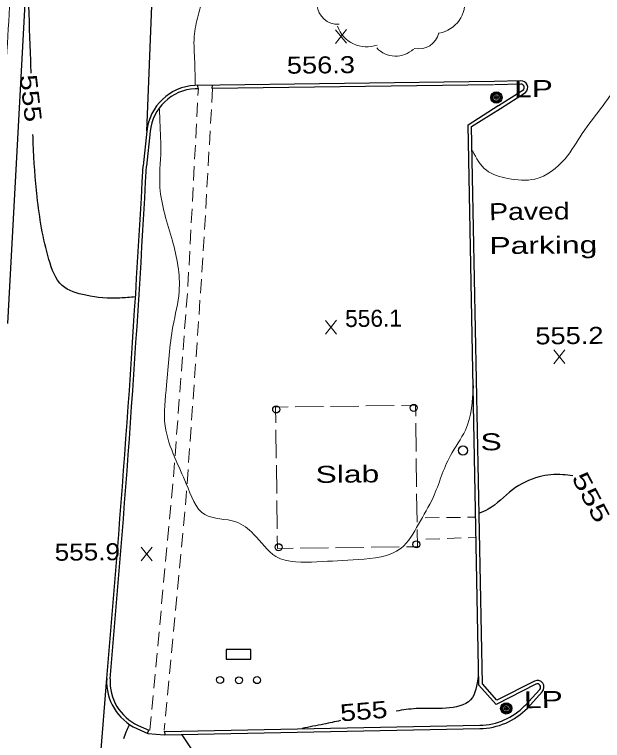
# Model space of a CAD drawing. Extents: x 2361708 to 2370558, y 6977955 to 6991887.
# Drawn here: x 2366504.7 to 2366670.8, y 6984314.5 to 6984519.7 of the extents above; entities that cross this region are included whole.
import ezdxf
from ezdxf.enums import TextEntityAlignment as Align

# ---------------------------------------------------------------- set-up
doc = ezdxf.new("R2010")
doc.units = 0
doc.header["$LTSCALE"] = 1.9
for name, color, linetype, lineweight in [('13', 7, 'Continuous', 13), ('14', 7, 'Continuous', 13), ('2', 7, 'Continuous', 25), ('20', 7, 'Continuous', 25), ('21', 7, 'Continuous', 25), ('23', 7, 'Continuous', 25), ('29', 7, 'Continuous', 13), ('31', 7, 'Continuous', 13), ('35', 7, 'Continuous', 13)]:
    doc.layers.add(name, color=color, linetype=linetype, lineweight=lineweight)

msp = doc.modelspace()

# ---------------------------------------------------------------- linework, layer by layer
at = {"layer": '13'}
for p, q in [((2366556.603, 6984498.813), (2366556.503, 6984496.812)), ((2366560.411, 6984494.899), (2366560.633, 6984498.821)), ((2366556.402, 6984494.811), (2366556.19, 6984490.819)), ((2366560.068, 6984488.906), (2366560.3, 6984492.898)), ((2366556.089, 6984488.817), (2366555.876, 6984484.826)), ((2366559.725, 6984482.912), (2366559.957, 6984486.904)), ((2366555.766, 6984482.824), (2366555.553, 6984478.832)), ((2366559.382, 6984476.918), (2366559.614, 6984480.911)), ((2366555.452, 6984476.831), (2366555.24, 6984472.839)), ((2366559.039, 6984470.925), (2366559.271, 6984474.917)), ((2366555.13, 6984470.838), (2366554.918, 6984466.845)), ((2366558.696, 6984464.932), (2366558.928, 6984468.924)), ((2366554.817, 6984464.844), (2366554.605, 6984460.852)), ((2366558.353, 6984458.938), (2366558.585, 6984462.93)), ((2366554.494, 6984458.851), (2366554.282, 6984454.859)), ((2366558.01, 6984452.944), (2366558.242, 6984456.936)), ((2366554.181, 6984452.858), (2366553.969, 6984448.866)), ((2366557.214, 6984440.966), (2366557.496, 6984444.959)), ((2366553.495, 6984440.88), (2366553.193, 6984436.888)), ((2366556.791, 6984434.982), (2366557.073, 6984438.975)), ((2366553.042, 6984434.896), (2366552.739, 6984430.903)), ((2366556.368, 6984428.997), (2366556.65, 6984432.99)), ((2366552.588, 6984428.912), (2366552.286, 6984424.918)), ((2366555.945, 6984423.013), (2366556.227, 6984427.006)), ((2366552.135, 6984422.927), (2366551.833, 6984418.934)), ((2366555.522, 6984417.029), (2366555.804, 6984421.022)), ((2366551.682, 6984416.942), (2366551.38, 6984412.949)), ((2366555.099, 6984411.044), (2366555.381, 6984415.038)), ((2366551.229, 6984410.958), (2366550.927, 6984406.964)), ((2366554.676, 6984405.06), (2366554.958, 6984409.053)), ((2366550.776, 6984404.973), (2366550.474, 6984400.98)), ((2366554.253, 6984399.076), (2366554.535, 6984403.068)), ((2366550.323, 6984398.989), (2366550.021, 6984394.995)), ((2366553.83, 6984393.092), (2366554.112, 6984397.084)), ((2366549.87, 6984393.004), (2366549.558, 6984389.021)), ((2366553.407, 6984387.107), (2366553.689, 6984391.1)), ((2366549.397, 6984387.029), (2366549.025, 6984383.045)), ((2366548.844, 6984381.053), (2366548.472, 6984377.07)), ((2366552.37, 6984375.157), (2366552.742, 6984379.14)), ((2366630.691, 6984377.592), (2366626.691, 6984377.544)), ((2366634.691, 6984377.631), (2366632.69, 6984377.611)), ((2366624.691, 6984377.515), (2366620.691, 6984377.467)), ((2366548.291, 6984375.078), (2366547.919, 6984371.094)), ((2366551.817, 6984369.181), (2366552.189, 6984373.165)), ((2366624.878, 6984371.537), (2366620.879, 6984371.389)), ((2366630.876, 6984371.764), (2366626.878, 6984371.616)), ((2366634.875, 6984371.922), (2366632.875, 6984371.843)), ((2366547.738, 6984369.103), (2366547.365, 6984365.118)), ((2366551.254, 6984363.206), (2366551.626, 6984367.189)), ((2366547.175, 6984363.127), (2366546.802, 6984359.143)), ((2366550.7, 6984357.23), (2366551.073, 6984361.214)), ((2366546.612, 6984357.151), (2366546.239, 6984353.167)), ((2366550.138, 6984351.254), (2366550.51, 6984355.238)), ((2366546.058, 6984351.175), (2366545.686, 6984347.192)), ((2366549.584, 6984345.279), (2366549.956, 6984349.262)), ((2366545.495, 6984345.2), (2366545.123, 6984341.216)), ((2366549.021, 6984339.303), (2366549.393, 6984343.287)), ((2366544.942, 6984339.224), (2366544.57, 6984335.241)), ((2366548.468, 6984333.328), (2366548.84, 6984337.311)), ((2366547.905, 6984327.352), (2366548.277, 6984331.336)), ((2366543.816, 6984327.273), (2366543.433, 6984323.289)), ((2366547.342, 6984321.376), (2366547.714, 6984325.36)), ((2366543.242, 6984321.297), (2366542.879, 6984317.443)), ((2366546.96, 6984317.392), (2366547.151, 6984319.385))]:
    msp.add_line(p, q, dxfattribs=at)
for points in [[(2366557.637, 6984446.95), (2366557.822, 6984449.572), (2366557.899, 6984450.943)], [(2366553.858, 6984446.864), (2366553.655, 6984443.022), (2366553.646, 6984442.872)], [(2366552.933, 6984381.132), (2366553.16, 6984383.595), (2366553.265, 6984385.116)], [(2366544.379, 6984333.249), (2366544.288, 6984332.238), (2366544.007, 6984329.265)]]:
    msp.add_lwpolyline(points, dxfattribs=at)
at = {"layer": '14'}
for p, q in [((2366591.981, 6984408.936), (2366583.981, 6984408.839)), ((2366601.98, 6984409.071), (2366593.981, 6984408.964)), ((2366611.979, 6984409.206), (2366603.98, 6984409.1)), ((2366617.979, 6984409.283), (2366613.979, 6984409.235)), ((2366618.018, 6984406.203), (2366617.979, 6984409.283)), ((2366578.513, 6984402.327), (2366578.619, 6984394.327)), ((2366618.143, 6984396.204), (2366618.047, 6984404.203)), ((2366618.268, 6984386.205), (2366618.172, 6984394.204)), ((2366578.648, 6984392.328), (2366578.744, 6984384.328)), ((2366618.403, 6984376.206), (2366618.297, 6984384.205)), ((2366578.773, 6984382.328), (2366578.869, 6984374.329)), ((2366585.401, 6984368.881), (2366593.401, 6984368.987)), ((2366595.401, 6984369.016), (2366603.4, 6984369.112)), ((2366605.4, 6984369.141), (2366613.4, 6984369.237))]:
    msp.add_line(p, q, dxfattribs=at)
for points in [[(2366581.981, 6984408.81), (2366578.422, 6984408.766), (2366578.484, 6984404.326)], [(2366615.399, 6984369.266), (2366618.499, 6984369.306), (2366618.432, 6984374.205)], [(2366578.898, 6984372.329), (2366578.942, 6984368.79), (2366583.402, 6984368.852)]]:
    msp.add_lwpolyline(points, dxfattribs=at)
at = {"layer": '2'}
for p, q in [((2366542.057, 6984486.774), (2366544.176, 6984541.607)), ((2366640.219, 6984500.789), (2366555.655, 6984499.714)), ((2366647.677, 6984500.99), (2366640.219, 6984500.789)), ((2366556.514, 6984498.762), (2366555.664, 6984498.754)), ((2366556.514, 6984498.712), (2366556.505, 6984499.672)), ((2366640.018, 6984499.827), (2366560.513, 6984498.82)), ((2366560.513, 6984498.82), (2366560.585, 6984499.781)), ((2366647.706, 6984500.031), (2366640.248, 6984499.829)), ((2366641.433, 6984494.03), (2366648.56, 6984498.538)), ((2366641.951, 6984493.215), (2366649.078, 6984497.723)), ((2366542.057, 6984486.774), (2366541.001, 6984476.923)), ((2366543.008, 6984486.673), (2366541.952, 6984476.823)), ((2366526.396, 6984277.795), (2366530.71, 6984331.998)), ((2366648.869, 6984324.343), (2366653.065, 6984328.953)), ((2366649.575, 6984323.7), (2366653.771, 6984328.31)), ((2366542.629, 6984317.461), (2366542.177, 6984316.617)), ((2366547.052, 6984317.103), (2366547.132, 6984316.144))]:
    msp.add_line(p, q, dxfattribs=at)
for points in [[(2366502.803, 6984432.408), (2366509.623, 6984559.549), (2366514.979, 6984742.759), (2366519.87, 6984955.996)], [(2366652.01, 6984330.473), (2366640.755, 6984324.716), (2366635.903, 6984330.159), (2366632.814, 6984488.598), (2366641.374, 6984493.98)], [(2366651.572, 6984331.329), (2366640.974, 6984325.908), (2366636.859, 6984330.529), (2366633.79, 6984488.077), (2366641.951, 6984493.215)], [(2366539.596, 6984318.772), (2366542.579, 6984317.461), (2366542.629, 6984317.461)], [(2366546.842, 6984317.121), (2366547.103, 6984317.104), (2366636.141, 6984318.821)], [(2366539.205, 6984317.898), (2366542.338, 6984316.518), (2366547.072, 6984316.143), (2366636.16, 6984317.861)]]:
    msp.add_lwpolyline(points, dxfattribs=at)
for centre, radius, start, end in [((2366647.796, 6984499.107), 1.887, 312.81577, 93.60502), ((2366556.416, 6984485.3), 14.434, 93.02194, 174.14031), ((2366556.416, 6984485.3), 13.474, 93.02194, 174.14031), ((2366647.796, 6984499.107), 0.927, 312.81577, 93.60502), ((2362315.395, 6984704.153), 4231.711, 354.95464, 356.92191), ((2362315.395, 6984704.153), 4232.671, 354.95464, 356.92191), ((2366545.283, 6984331.169), 14.596, 176.74341, 245.39201), ((2366545.283, 6984331.169), 13.636, 176.74341, 245.39201), ((2366652.382, 6984329.608), 1.902, 316.93868, 115.1907), ((2366652.382, 6984329.608), 0.942, 316.93868, 115.1907), ((2366635.834, 6984336.942), 18.124, 270.97856, 316.05766), ((2366635.834, 6984336.942), 19.084, 270.97856, 316.05766)]:
    msp.add_arc(centre, radius, start, end, dxfattribs=at)
at = {"layer": '20'}
msp.add_lwpolyline([(2366564.479, 6984337.48), (2366571.44, 6984337.496), (2366571.433, 6984340.247), (2366564.473, 6984340.23)], close=True, dxfattribs=at)
for centre, radius in [((2366640.832, 6984496.275), 1.6), ((2366640.832, 6984496.275), 1.3), ((2366640.832, 6984496.275), 1), ((2366640.832, 6984496.275), 0.539), ((2366640.832, 6984496.275), 0.192), ((2366643.626, 6984323.583), 1.6), ((2366643.626, 6984323.583), 1.3), ((2366643.626, 6984323.583), 1), ((2366643.626, 6984323.583), 0.539), ((2366643.626, 6984323.583), 0.192)]:
    msp.add_circle(centre, radius, dxfattribs=at)
at = {"layer": '21'}
msp.add_circle((2366631.381, 6984396.48), 1.3, dxfattribs=at)
at = {"layer": '23'}
for centre in [(2366578.608, 6984408.098), (2366617.466, 6984408.548), (2366579.289, 6984369.143), (2366618.223, 6984369.963), (2366562.755, 6984331.633), (2366568.076, 6984331.534), (2366573.196, 6984331.583)]:
    msp.add_circle(centre, 1, dxfattribs=at)
at = {"layer": '29'}
for centre, radius, start, end in [((2366623.123, 6984523.116), 8.771, 280.02057, 10.02057), ((2366595.958, 6984522.834), 5.844, 184.1352, 274.1352), ((2366604.202, 6984519.355), 8.771, 199.69319, 289.69319), ((2366618.868, 6984515.856), 5.844, 257.27447, 347.27447), ((2366612.374, 6984515.275), 7.313, 223.03635, 313.03635)]:
    msp.add_arc(centre, radius, start, end, dxfattribs=at)
at = {"layer": '31'}
for p, q in [((2366598.474, 6984511.602), (2366595.357, 6984515.453)), ((2366595.394, 6984511.573), (2366598.437, 6984515.482)), ((2366595.655, 6984429.421), (2366592.539, 6984433.272)), ((2366592.576, 6984429.392), (2366595.619, 6984433.301)), ((2366660.179, 6984421.055), (2366657.062, 6984424.906)), ((2366657.099, 6984421.026), (2366660.142, 6984424.935)), ((2366543.563, 6984365.312), (2366540.447, 6984369.163)), ((2366540.484, 6984365.283), (2366543.526, 6984369.192))]:
    msp.add_line(p, q, dxfattribs=at)
at = {"layer": '31', "lineweight": 25}
for points in [[(2366509.35, 6984503.123), (2366509.306, 6984504.543), (2366508.77, 6984539.85), (2366511.639, 6984574.649), (2366513.167, 6984618.005), (2366515.032, 6984663.685), (2366516.631, 6984709.023), (2366515.388, 6984747.143), (2366515.003, 6984774.911), (2366515.198, 6984796.454)], [(2366538.773, 6984439.93), (2366534.446, 6984439.579), (2366524.778, 6984440.357), (2366518.152, 6984443.094), (2366514.382, 6984450.459), (2366511.063, 6984468.188), (2366509.949, 6984483.358), (2366509.875, 6984485.778)], [(2366662.401, 6984389.285), (2366659.567, 6984389.658), (2366652.893, 6984389.014), (2366645.417, 6984385.413), (2366638.479, 6984379.867), (2366635.8, 6984378.711)], [(2366635.668, 6984332.778), (2366633.532, 6984325.997), (2366626.645, 6984323.611), (2366618.125, 6984323.52), (2366612.531, 6984322.827)], [(2366596.776, 6984320.127), (2366592.075, 6984319.142), (2366585.897, 6984317.923)], [(2366535.581, 6984315.064), (2366535.591, 6984315.104), (2366536.312, 6984317.131), (2366537.095, 6984318.839)], [(2366551.942, 6984316.15), (2366556.129, 6984309.139), (2366557.743, 6984303.434), (2366558.313, 6984298.22), (2366558.077, 6984294.607), (2366556.611, 6984291.063)]]:
    msp.add_spline(points, degree=3, dxfattribs=at)
at = {"layer": '35'}
for points in [[(2366616.238, 6984269.629), (2366617.257, 6984265.529), (2366612.85, 6984260.957), (2366611.713, 6984258.556), (2366614.751, 6984253.585), (2366619.148, 6984248.586), (2366623.396, 6984244.596), (2366625.355, 6984241.615), (2366624.736, 6984239.379), (2366620.602, 6984236.689), (2366611.32, 6984235.761), (2366606.487, 6984231.855), (2366607.165, 6984225.731), (2366607.938, 6984221.218), (2366603.508, 6984214.945), (2366598.431, 6984212.497), (2366594.583, 6984206.95), (2366592.4, 6984203.049), (2366586.651, 6984207.175), (2366580.41, 6984213.496), (2366573.314, 6984210.968), (2366567.93, 6984209.326), (2366562.787, 6984205.378), (2366561.484, 6984198.275), (2366562.329, 6984194.593), (2366558.862, 6984188.039), (2366553.241, 6984183.856), (2366546.499, 6984180.882), (2366541.568, 6984176.794), (2366538.663, 6984168.856), (2366536.147, 6984159.012), (2366533.211, 6984153.294), (2366532.053, 6984155.243), (2366531.588, 6984160.909), (2366529.893, 6984171.973), (2366529.2, 6984185.987), (2366527.875, 6984199.065), (2366526.8, 6984211.236), (2366525.973, 6984222.368), (2366523.017, 6984224.07), (2366520.236, 6984220.963), (2366515.647, 6984219.8), (2366508.297, 6984222.92), (2366500.106, 6984230.342), (2366492.565, 6984239.921), (2366488.812, 6984253.836), (2366489.162, 6984265.35), (2366489.964, 6984280.938), (2366491.096, 6984301.74), (2366492.987, 6984322.659), (2366494.917, 6984345.798), (2366496.36, 6984366.463), (2366497.62, 6984389.636), (2366498.933, 6984409.26), (2366499.058, 6984429.722), (2366499.12, 6984446.413), (2366500.618, 6984472.789), (2366501.778, 6984496.971), (2366503.612, 6984530.2), (2366503.95, 6984558.835), (2366504.755, 6984585.623), (2366506.279, 6984615.62), (2366506.937, 6984645.187), (2366506.725, 6984661.196), (2366506.585, 6984689.546), (2366507.504, 6984725.417), (2366507.324, 6984759.026), (2366508.274, 6984795.798), (2366508.777, 6984829.134), (2366507.415, 6984861.863), (2366506.762, 6984887.427), (2366506.583, 6984914.597), (2366506.548, 6984930.957), (2366507.647, 6984949.919), (2366508.568, 6984956.168)], [(2366600.254, 6984108.16), (2366590.79, 6984107.449), (2366579.319, 6984103.35), (2366569.124, 6984104.853), (2366563.796, 6984108.803), (2366558.189, 6984110.569), (2366550.56, 6984115.727), (2366545.346, 6984113.947), (2366540.318, 6984105.369), (2366536.656, 6984096.043), (2366532.69, 6984082.005), (2366527.679, 6984066.237), (2366524.171, 6984051.373), (2366521.208, 6984037.974), (2366518.161, 6984034.485), (2366514.496, 6984039.24), (2366514.333, 6984047.869), (2366510.446, 6984059.132), (2366508.445, 6984066.644), (2366508.624, 6984078.226), (2366506.853, 6984078.359), (2366503.913, 6984067.851), (2366499.232, 6984061.676), (2366491.157, 6984063.189), (2366481.055, 6984071.723), (2366471.52, 6984085.793), (2366466.141, 6984093.082), (2366463.166, 6984103.094), (2366464.009, 6984111.093), (2366464.946, 6984128.282), (2366464.298, 6984148.007), (2366465.328, 6984168.018), (2366465.593, 6984190.562), (2366466.312, 6984208.549), (2366467.129, 6984227.758), (2366468.051, 6984249.608), (2366468.393, 6984266.232), (2366470.219, 6984287.7), (2366471.655, 6984311.155), (2366474.172, 6984335.72), (2366474.466, 6984357.404), (2366475.297, 6984384.534), (2366477.211, 6984415.643), (2366478.49, 6984445.217), (2366479.646, 6984470.759), (2366480.862, 6984498.522), (2366482.006, 6984528.685), (2366482.753, 6984552.073), (2366483.717, 6984582.163), (2366484.261, 6984603.739), (2366484.336, 6984612.681), (2366484.372, 6984627.842)], [(2366555.715, 6984499.715), (2366555.572, 6984506.324), (2366555.453, 6984513.523), (2366556.547, 6984519.483), (2366557.34, 6984522.331), (2366558.097, 6984524.669)], [(2366675.85, 6984500.818), (2366670.965, 6984494.021), (2366665.109, 6984486.105), (2366660.217, 6984478.958), (2366651.711, 6984473.237), (2366644.089, 6984473.394), (2366637.997, 6984475.706), (2366634.054, 6984481.259)], [(2366634.356, 6984414.849), (2366632.056, 6984402.246), (2366627.825, 6984395.036), (2366622.917, 6984383.159), (2366618.828, 6984375.709), (2366613.873, 6984368.842), (2366601.813, 6984365.647), (2366590.119, 6984365.025), (2366578.534, 6984366.526), (2366572.223, 6984372.875), (2366567.24, 6984376.308), (2366558.46, 6984378.375), (2366553.187, 6984387.065), (2366549.966, 6984394.465), (2366547.231, 6984403.429), (2366547.621, 6984414.983), (2366549.423, 6984431.581), (2366551.179, 6984441.469), (2366549.262, 6984455.801), (2366545.749, 6984470.818), (2366545.998, 6984481.501), (2366545.702, 6984490.509), (2366545.638, 6984493.009)], [(2366595.51, 6984169.437), (2366594.224, 6984168.055), (2366585.157, 6984162.329), (2366577.769, 6984155.808), (2366569.497, 6984150.809), (2366562.688, 6984146.444), (2366556.011, 6984146.04), (2366549.857, 6984145.402), (2366545.764, 6984141.493), (2366540.977, 6984132.717), (2366538.258, 6984122.17), (2366533.156, 6984104.481), (2366529.367, 6984089.554), (2366526.271, 6984074.474), (2366522.957, 6984062.221), (2366520.279, 6984064.166), (2366517.865, 6984069.834), (2366518.156, 6984078.176), (2366517.302, 6984086.979), (2366514.966, 6984101.167), (2366513.545, 6984113.894), (2366512.487, 6984118.945), (2366510.855, 6984117.019), (2366507.326, 6984108.495), (2366504.205, 6984107.615), (2366495.561, 6984112.183), (2366486.139, 6984122.844), (2366478.601, 6984134.133), (2366472.694, 6984143.227), (2366472.027, 6984149.141), (2366472.349, 6984157.384), (2366472.42, 6984169.916), (2366471.163, 6984186.405), (2366472.034, 6984201.984), (2366472.748, 6984220.501), (2366473.473, 6984238.969), (2366474.194, 6984254.597), (2366475.568, 6984276.201), (2366476.916, 6984293.254), (2366479.409, 6984311.839), (2366480.844, 6984336.614), (2366482.72, 6984354.883), (2366483.704, 6984375.483), (2366483.944, 6984394.406), (2366484.214, 6984409.12), (2366484.825, 6984429.997), (2366486.266, 6984451.951)], [(2366939.585, 6984181.263), (2366938.892, 6984181.507), (2366931.873, 6984177.239), (2366927.212, 6984178.275), (2366921.502, 6984180.381), (2366914.675, 6984184.266), (2366909.2, 6984185.814), (2366900.054, 6984186.317), (2366890.937, 6984187.02), (2366878.681, 6984189.674), (2366869.885, 6984189.27), (2366859.968, 6984189.936), (2366851.726, 6984186.997), (2366844.317, 6984188.997), (2366836.691, 6984191.654), (2366830.142, 6984192.612), (2366821.826, 6984195.303), (2366815.826, 6984200.436), (2366807.065, 6984200.523), (2366797.628, 6984203.243), (2366791.581, 6984212.386), (2366787.468, 6984216.897), (2366779.676, 6984217.053), (2366773.295, 6984222.392), (2366767.534, 6984228.778), (2366767.41, 6984236.567), (2366763.633, 6984244.661), (2366757.814, 6984248.726), (2366750.89, 6984251.14), (2366740.935, 6984253.726), (2366733.666, 6984253.567), (2366724.931, 6984254.033), (2366715.39, 6984255.153), (2366704.499, 6984255.239), (2366694.976, 6984254.478), (2366687.392, 6984252.726), (2366678.56, 6984250.822), (2366669.627, 6984246.937), (2366662.889, 6984243.542), (2366655.577, 6984245.823), (2366648.4, 6984250.605), (2366637.395, 6984254.27), (2366631.732, 6984252.446), (2366626.413, 6984251.286), (2366625.381, 6984247.215), (2366628.041, 6984241.021), (2366626.452, 6984235.695), (2366619.357, 6984232.967), (2366609.942, 6984230.268), (2366608.943, 6984224.908), (2366608.892, 6984216.627), (2366602.614, 6984210.037), (2366599.251, 6984205.125), (2366600.895, 6984200.46), (2366599.004, 6984193.292), (2366594.321, 6984187.257), (2366584.587, 6984183.374), (2366573.015, 6984179.384), (2366563.98, 6984175.668), (2366556.332, 6984170.154), (2366547.197, 6984164.357), (2366543.606, 6984154.923), (2366538.836, 6984142.277), (2366533.34, 6984128.244), (2366530.729, 6984115.678), (2366528.162, 6984113.273), (2366525.444, 6984115.108), (2366525.179, 6984120.915), (2366523.698, 6984129.442), (2366521.828, 6984138.895), (2366520.104, 6984147.699), (2366520.496, 6984159.003), (2366519.468, 6984165.123), (2366517.415, 6984166.474), (2366515.49, 6984158.605), (2366512.753, 6984151.889), (2366507.856, 6984150.522), (2366501.793, 6984153.945), (2366491.507, 6984162.937), (2366486.399, 6984173.249), (2366481.652, 6984182.394), (2366478.876, 6984191.328), (2366478.669, 6984204.717), (2366479.328, 6984219.544), (2366480.289, 6984239.404), (2366481.375, 6984264.976), (2366483.202, 6984286.414), (2366485.119, 6984309.764), (2366487.058, 6984330.953), (2366488.671, 6984352.669), (2366489.501, 6984369.548), (2366489.972, 6984389.343), (2366490.856, 6984409.973), (2366492.166, 6984430.956)]]:
    msp.add_spline(points, degree=3, dxfattribs=at)

# ---------------------------------------------------------------- texts
at = {"layer": '14', "width": 1.4}
msp.add_text('Slab', height=4.8, rotation=0.545, dxfattribs=at).set_placement((2366589.756, 6984387.323))
at = {"layer": '2'}
for s, width, p in [('Paved', 1.25, (2366638.802, 6984461.593)), ('Parking', 1.4, (2366638.893, 6984451.994))]:
    msp.add_text(s, height=4.8, rotation=0.545, dxfattribs=dict(at, width=width)).set_placement(p)
at = {"layer": '20', "width": 1.4}
for p in [(2366640.832, 6984496.275), (2366643.625, 6984323.583)]:
    msp.add_text('  LP', height=4.8, rotation=0.545, dxfattribs=at).set_placement(p)
at = {"layer": '21', "width": 1.4}
msp.add_text('  S', height=4.8, rotation=0.545, dxfattribs=at).set_placement((2366631.371, 6984396.47))
at = {"layer": '31'}
for s, width, p in [('556.3', 1.2, (2366581.625, 6984503.001)), ('555.2', 1.2, (2366651.847, 6984426.476)), ('555.9', 1.15, (2366516.022, 6984365.32))]:
    msp.add_text(s, height=4.8, rotation=0.545, dxfattribs=dict(at, width=width)).set_placement(p)
for rotation, width, p in [(276.698, 1.25, (2366506.904, 6984495.815)), (297.767, 1.4, (2366665.462, 6984382.188)), (4.776, 1.25, (2366603.548, 6984320.435))]:
    msp.add_text(' 555 ', height=4.8, rotation=rotation, dxfattribs=dict(at, width=width)).set_placement(p, align=Align.CENTER)
msp.add_text('556.1', height=4.8, rotation=0.545, dxfattribs=at).set_placement((2366598.097, 6984431.385))

doc.saveas('drawing.dxf')
